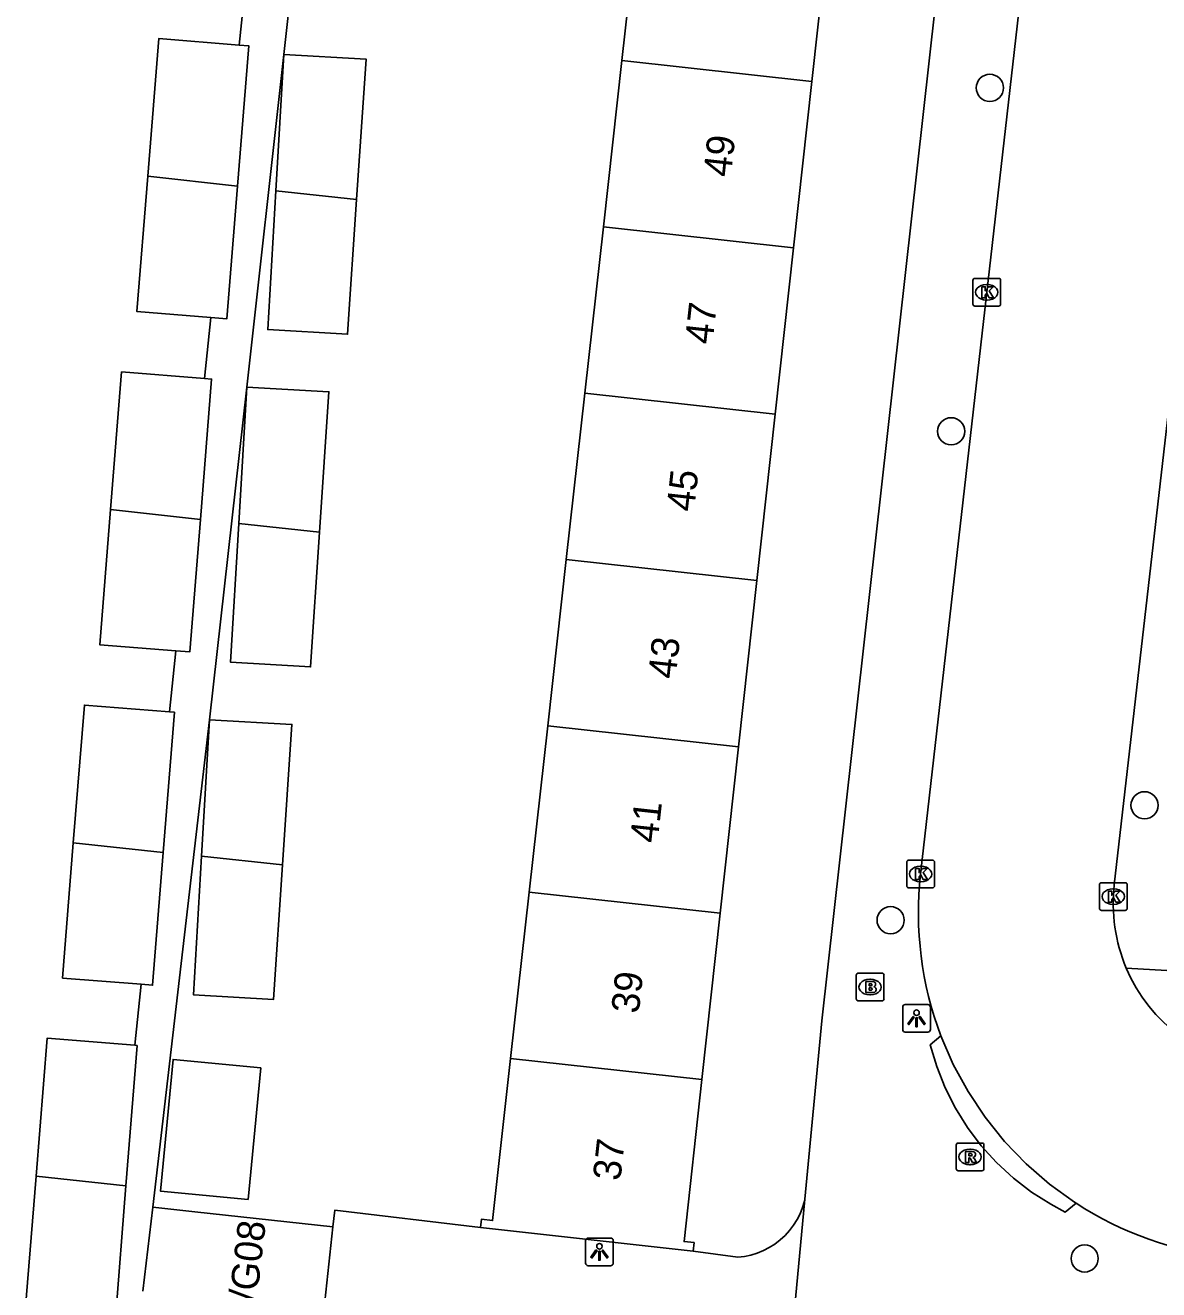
# Model space of a CAD drawing. Extents: x 162026 to 163499, y 387297 to 388169.
# Drawn here: x 162757.89 to 162798.71, y 387406.19 to 387451.75 of the extents above; entities that cross this region are included whole.
import ezdxf

# ---------------------------------------------------------------- set-up
doc = ezdxf.new("R2010")
doc.units = 0
for name, color, linetype in [('IMGEO_Boom', 7, 'Continuous'), ('IMGEO_Brandkraan', 7, 'Continuous'), ('IMGEO_Kolk', 7, 'Continuous'), ('IMGEO_Lichtpunt', 7, 'Continuous'), ('IMGEO_Pand', 7, 'Continuous'), ('IMGEO_Pand_nummerreeks', 7, 'Continuous'), ('IMGEO_Parkeervlak_open', 7, 'Continuous'), ('IMGEO_Rijbaan_lokaal_open', 7, 'Continuous'), ('IMGEO_Rioolput', 7, 'Continuous'), ('IMGEO_Voetpad_open', 7, 'Continuous')]:
    doc.layers.add(name, color=color, linetype=linetype)

msp = doc.modelspace()

# ---------------------------------------------------------------- linework, layer by layer
at = {"layer": 'IMGEO_Boom'}
for centre in [(162792.627, 387449.494), (162791.233, 387437.121), (162798.197, 387423.646), (162789.052, 387419.506), (162796.039, 387407.319)]:
    msp.add_circle(centre, 0.489, dxfattribs=at)
at = {"layer": 'IMGEO_Brandkraan'}
for p, q in [((162787.888, 387417.598), (162788.74, 387417.598)), ((162787.813, 387416.672), (162787.813, 387417.524)), ((162788.301, 387417.378), (162788.326, 387417.378)), ((162788.814, 387417.524), (162788.814, 387416.672)), ((162788.324, 387416.818), (162788.299, 387416.818)), ((162788.74, 387416.598), (162787.888, 387416.598))]:
    msp.add_line(p, q, dxfattribs=at)
for points in [[(162787.888, 387417.598), (162788.74, 387417.598)], [(162787.813, 387416.672), (162787.813, 387417.524)], [(162788.161, 387417.298), (162788.161, 387416.898), (162788.374, 387416.898)], [(162788.392, 387417.298), (162788.161, 387417.298)], [(162788.34, 387417.217), (162788.286, 387417.217), (162788.286, 387417.141)], [(162788.286, 387417.141), (162788.339, 387417.141)], [(162788.814, 387417.524), (162788.814, 387416.672)], [(162788.348, 387417.065), (162788.286, 387417.065), (162788.286, 387416.984)], [(162788.286, 387416.984), (162788.348, 387416.984)], [(162788.74, 387416.598), (162787.888, 387416.598)]]:
    msp.add_lwpolyline(points, dxfattribs=at)
for centre, radius, start, end in [((162787.89, 387417.522), 0.0765, 91.552, 178.448), ((162787.89, 387417.522), 0.0765, 91.552, 178.448), ((162788.738, 387417.522), 0.0765, 1.552, 88.448), ((162788.738, 387417.522), 0.0765, 1.552, 88.448), ((162788.341, 387417.179), 0.0379, 267.8285, 90.9355), ((162788.396, 387417.153), 0.145, 59.4692, 91.5367), ((162788.421, 387417.2), 0.0922, 285.5137, 58.1501), ((162788.426, 387417.008), 0.105, 301.3115, 78.989), ((162787.89, 387416.674), 0.0765, 181.552, 268.448), ((162787.89, 387416.674), 0.0765, 181.552, 268.448), ((162788.349, 387417.024), 0.0404, 269.8759, 90.5077), ((162788.38, 387417.149), 0.251, 268.6676, 293.5347), ((162788.738, 387416.674), 0.0765, 271.552, 358.448), ((162788.738, 387416.674), 0.0765, 271.552, 358.448)]:
    msp.add_arc(centre, radius, start, end, dxfattribs=at)
for centre, major_axis, ratio, start_param, end_param in [((162788.3, 387417.098), (-0.387, 0.002), 0.722429, 4.712389, 7.853982), ((162788.325, 387417.098), (-0.39, 0.002), 0.717154, 1.570796, 4.712389)]:
    msp.add_ellipse(centre, major_axis=major_axis, ratio=ratio, start_param=start_param, end_param=end_param, dxfattribs=at)
at = {"layer": 'IMGEO_Kolk'}
for p, q in [((162792.088, 387442.63), (162792.94, 387442.63)), ((162792.013, 387441.704), (162792.013, 387442.556)), ((162792.501, 387442.41), (162792.526, 387442.41)), ((162793.014, 387442.556), (162793.014, 387441.704)), ((162792.524, 387441.85), (162792.499, 387441.85)), ((162792.94, 387441.63), (162792.088, 387441.63)), ((162789.707, 387421.672), (162790.559, 387421.672)), ((162789.632, 387420.746), (162789.632, 387421.598)), ((162790.12, 387421.452), (162790.145, 387421.452)), ((162790.633, 387421.598), (162790.633, 387420.746)), ((162790.143, 387420.892), (162790.118, 387420.892)), ((162796.571, 387419.931), (162796.571, 387420.783)), ((162796.646, 387420.857), (162797.498, 387420.857)), ((162797.572, 387420.783), (162797.572, 387419.931)), ((162790.559, 387420.672), (162789.707, 387420.672)), ((162797.059, 387420.637), (162797.084, 387420.637)), ((162797.498, 387419.857), (162796.646, 387419.857)), ((162797.082, 387420.077), (162797.057, 387420.077))]:
    msp.add_line(p, q, dxfattribs=at)
for points in [[(162792.088, 387442.63), (162792.94, 387442.63)], [(162792.013, 387441.704), (162792.013, 387442.556)], [(162792.334, 387442.33), (162792.457, 387442.33), (162792.457, 387442.179), (162792.587, 387442.33), (162792.751, 387442.33), (162792.605, 387442.179), (162792.758, 387441.93), (162792.606, 387441.93), (162792.521, 387442.094), (162792.457, 387442.027), (162792.457, 387441.93), (162792.334, 387441.93), (162792.334, 387442.33)], [(162793.014, 387442.556), (162793.014, 387441.704)], [(162792.94, 387441.63), (162792.088, 387441.63)], [(162789.707, 387421.672), (162790.559, 387421.672)], [(162789.632, 387420.746), (162789.632, 387421.598)], [(162789.953, 387421.372), (162790.076, 387421.372), (162790.076, 387421.221), (162790.206, 387421.372), (162790.37, 387421.372), (162790.224, 387421.221), (162790.377, 387420.972), (162790.225, 387420.972), (162790.14, 387421.136), (162790.076, 387421.069), (162790.076, 387420.972), (162789.953, 387420.972), (162789.953, 387421.372)], [(162790.633, 387421.598), (162790.633, 387420.746)], [(162796.571, 387419.931), (162796.571, 387420.783)], [(162796.646, 387420.857), (162797.498, 387420.857)], [(162797.572, 387420.783), (162797.572, 387419.931)], [(162790.559, 387420.672), (162789.707, 387420.672)], [(162796.892, 387420.557), (162797.015, 387420.557), (162797.015, 387420.406), (162797.145, 387420.557), (162797.309, 387420.557), (162797.163, 387420.406), (162797.316, 387420.157), (162797.164, 387420.157), (162797.079, 387420.321), (162797.015, 387420.254), (162797.015, 387420.157), (162796.892, 387420.157), (162796.892, 387420.557)], [(162797.498, 387419.857), (162796.646, 387419.857)]]:
    msp.add_lwpolyline(points, dxfattribs=at)
for centre, start, end in [((162792.09, 387442.554), 91.552, 178.448), ((162792.09, 387442.554), 91.552, 178.448), ((162792.938, 387442.554), 1.552, 88.448), ((162792.938, 387442.554), 1.552, 88.448), ((162792.09, 387441.706), 181.552, 268.448), ((162792.09, 387441.706), 181.552, 268.448), ((162792.938, 387441.706), 271.552, 358.448), ((162792.938, 387441.706), 271.552, 358.448), ((162789.709, 387421.596), 91.552, 178.448), ((162789.709, 387421.596), 91.552, 178.448), ((162790.557, 387421.596), 1.552, 88.448), ((162790.557, 387421.596), 1.552, 88.448), ((162789.709, 387420.748), 181.552, 268.448), ((162789.709, 387420.748), 181.552, 268.448), ((162790.557, 387420.748), 271.552, 358.448), ((162790.557, 387420.748), 271.552, 358.448), ((162796.648, 387420.781), 91.552, 178.448), ((162796.648, 387420.781), 91.552, 178.448), ((162797.496, 387420.781), 1.552, 88.448), ((162797.496, 387420.781), 1.552, 88.448), ((162796.648, 387419.933), 181.552, 268.448), ((162796.648, 387419.933), 181.552, 268.448), ((162797.496, 387419.933), 271.552, 358.448), ((162797.496, 387419.933), 271.552, 358.448)]:
    msp.add_arc(centre, 0.0765, start, end, dxfattribs=at)
for centre, major_axis, ratio, start_param, end_param in [((162792.5, 387442.13), (-0.387, 0.002), 0.722429, 4.712389, 7.853982), ((162792.525, 387442.13), (-0.39, 0.002), 0.717154, 1.570796, 4.712389), ((162790.119, 387421.172), (-0.387, 0.002), 0.722429, 4.712389, 7.853982), ((162790.144, 387421.172), (-0.39, 0.002), 0.717154, 1.570796, 4.712389), ((162797.058, 387420.357), (-0.387, 0.002), 0.722429, 4.712389, 7.853982), ((162797.083, 387420.357), (-0.39, 0.002), 0.717154, 1.570796, 4.712389)]:
    msp.add_ellipse(centre, major_axis=major_axis, ratio=ratio, start_param=start_param, end_param=end_param, dxfattribs=at)
at = {"layer": 'IMGEO_Lichtpunt'}
for p, q in [((162789.487, 387416.374), (162789.487, 387415.567)), ((162789.487, 387416.374), (162789.487, 387415.567)), ((162790.389, 387416.469), (162789.581, 387416.469)), ((162790.389, 387416.469), (162789.581, 387416.469)), ((162790.483, 387415.567), (162790.483, 387416.374)), ((162790.483, 387415.567), (162790.483, 387416.374)), ((162789.581, 387415.473), (162790.389, 387415.473)), ((162789.581, 387415.473), (162790.389, 387415.473)), ((162778.971, 387408.055), (162778.163, 387408.055)), ((162778.971, 387408.055), (162778.163, 387408.055)), ((162778.069, 387407.96), (162778.069, 387407.153)), ((162778.069, 387407.96), (162778.069, 387407.153)), ((162779.065, 387407.153), (162779.065, 387407.96)), ((162779.065, 387407.153), (162779.065, 387407.96)), ((162778.163, 387407.059), (162778.971, 387407.059)), ((162778.163, 387407.059), (162778.971, 387407.059))]:
    msp.add_line(p, q, dxfattribs=at)
for points in [[(162789.861, 387416.038), (162789.9, 387416.01), (162789.712, 387415.748), (162789.674, 387415.775), (162789.861, 387416.038)], [(162789.963, 387415.99), (162790.01, 387415.99), (162790.01, 387415.668), (162789.963, 387415.668), (162789.963, 387415.99)], [(162790.073, 387416.01), (162790.111, 387416.037), (162790.298, 387415.775), (162790.259, 387415.747), (162790.073, 387416.01)], [(162778.443, 387407.624), (162778.482, 387407.596), (162778.294, 387407.334), (162778.256, 387407.361), (162778.443, 387407.624)], [(162778.545, 387407.576), (162778.592, 387407.576), (162778.592, 387407.254), (162778.545, 387407.254), (162778.545, 387407.576)], [(162778.655, 387407.596), (162778.693, 387407.623), (162778.88, 387407.361), (162778.841, 387407.333), (162778.655, 387407.596)]]:
    msp.add_lwpolyline(points, dxfattribs=at)
for centre in [(162789.986, 387416.172), (162778.568, 387407.758)]:
    msp.add_circle(centre, 0.0994, dxfattribs=at)
for centre, start, end in [((162789.581, 387416.374), 90, 180), ((162789.581, 387416.374), 90, 180), ((162790.389, 387416.374), 0, 90), ((162790.389, 387416.374), 0, 90), ((162789.581, 387415.567), 180, 270), ((162789.581, 387415.567), 180, 270), ((162790.389, 387415.567), 270, 0), ((162790.389, 387415.567), 270, 360), ((162778.163, 387407.96), 90, 180), ((162778.163, 387407.96), 90, 180), ((162778.971, 387407.96), 0, 90), ((162778.971, 387407.96), 0, 90), ((162778.163, 387407.153), 180, 270), ((162778.163, 387407.153), 180, 270), ((162778.971, 387407.153), 270, 0), ((162778.971, 387407.153), 270, 360)]:
    msp.add_arc(centre, 0.0946, start, end, dxfattribs=at)
at = {"layer": 'IMGEO_Pand'}
for points in [[(162779.378, 387450.481), (162780.046, 387456.475)], [(162786.875, 387455.722), (162786.216, 387449.728)], [(162762.304, 387446.308), (162762.7, 387451.268), (162765.597, 387451.037)], [(162765.538, 387445.953), (162765.942, 387451.009), (162765.597, 387451.037)], [(162766.916, 387445.787), (162767.203, 387450.7)], [(162767.203, 387450.7), (162770.164, 387450.528), (162769.825, 387445.466)], [(162778.709, 387444.488), (162779.378, 387450.481)], [(162779.378, 387450.481), (162786.216, 387449.728)], [(162786.216, 387449.728), (162785.556, 387443.734)], [(162764.572, 387441.222), (162761.914, 387441.434), (162762.304, 387446.308)], [(162762.304, 387446.308), (162765.538, 387445.953)], [(162764.572, 387441.222), (162765.156, 387441.175), (162765.538, 387445.953)], [(162769.825, 387445.466), (162769.5, 387440.618), (162766.624, 387440.786), (162766.916, 387445.787)], [(162769.825, 387445.466), (162766.916, 387445.787)], [(162778.041, 387438.496), (162778.709, 387444.488)], [(162778.709, 387444.488), (162785.556, 387443.734)], [(162785.556, 387443.734), (162784.897, 387437.741)], [(162760.963, 387434.301), (162761.36, 387439.262), (162764.343, 387439.024)], [(162764.198, 387433.946), (162764.602, 387439.003), (162764.343, 387439.024)], [(162765.58, 387433.802), (162765.867, 387438.715)], [(162765.867, 387438.715), (162768.828, 387438.543), (162768.489, 387433.482)], [(162777.373, 387432.503), (162778.041, 387438.496)], [(162784.897, 387437.741), (162778.041, 387438.496)], [(162784.897, 387437.741), (162784.237, 387431.747)], [(162763.319, 387429.209), (162760.574, 387429.428), (162760.963, 387434.301)], [(162760.963, 387434.301), (162764.198, 387433.946)], [(162763.319, 387429.209), (162763.816, 387429.169), (162764.198, 387433.946)], [(162768.489, 387433.482), (162768.164, 387428.633), (162765.288, 387428.801), (162765.58, 387433.802)], [(162765.58, 387433.802), (162768.489, 387433.482)], [(162776.705, 387426.51), (162777.373, 387432.503)], [(162777.373, 387432.503), (162784.237, 387431.747)], [(162784.237, 387431.747), (162783.577, 387425.753)], [(162759.623, 387422.295), (162760.02, 387427.256), (162763.089, 387427.011)], [(162762.858, 387421.94), (162763.262, 387426.997), (162763.089, 387427.011)], [(162764.244, 387421.816), (162764.531, 387426.729)], [(162764.531, 387426.729), (162767.492, 387426.557), (162767.153, 387421.496)], [(162776.037, 387420.517), (162776.705, 387426.51)], [(162783.577, 387425.753), (162776.705, 387426.51)], [(162783.577, 387425.753), (162782.918, 387419.759)], [(162762.065, 387417.196), (162759.234, 387417.422), (162759.623, 387422.295)], [(162762.858, 387421.94), (162759.623, 387422.295)], [(162762.065, 387417.196), (162762.476, 387417.163), (162762.858, 387421.94)], [(162767.153, 387421.496), (162766.828, 387416.647), (162763.952, 387416.815), (162764.244, 387421.816)], [(162767.153, 387421.496), (162764.244, 387421.816)], [(162775.369, 387414.525), (162776.037, 387420.517)], [(162776.037, 387420.517), (162782.918, 387419.759)], [(162782.918, 387419.759), (162782.258, 387413.766)], [(162758.283, 387410.288), (162758.68, 387415.25), (162761.836, 387414.998)], [(162761.518, 387409.933), (162761.922, 387414.991), (162761.836, 387414.998)], [(162766.371, 387414.189), (162765.916, 387409.444), (162762.76, 387409.747), (162763.215, 387414.492), (162766.371, 387414.189)], [(162774.287, 387408.43), (162774.32, 387408.729), (162774.718, 387408.686), (162775.272, 387413.656), (162775.369, 387414.525)], [(162775.369, 387414.525), (162782.258, 387413.766)], [(162782.258, 387413.766), (162781.616, 387407.928), (162781.973, 387407.889), (162781.94, 387407.587)], [(162760.811, 387405.183), (162757.894, 387405.416), (162758.283, 387410.288)], [(162761.518, 387409.933), (162758.283, 387410.288)], [(162760.811, 387405.183), (162761.136, 387405.157), (162761.518, 387409.933)], [(162762.489, 387409.168), (162762.128, 387406.146)], [(162762.489, 387409.168), (162764.002, 387409.002), (162768.972, 387408.457)], [(162768.64, 387405.431), (162768.972, 387408.457)], [(162774.287, 387408.43), (162781.94, 387407.587)]]:
    msp.add_lwpolyline(points, dxfattribs=at)
at = {"layer": 'IMGEO_Parkeervlak_open'}
for points in [[(162781.94, 387407.587), (162783.549, 387407.362), (162783.787, 387407.39), (162784.021, 387407.44), (162784.249, 387407.51), (162784.471, 387407.601), (162784.684, 387407.711), (162784.885, 387407.839), (162785.075, 387407.985), (162785.251, 387408.147), (162785.412, 387408.325), (162785.556, 387408.516), (162785.682, 387408.719), (162785.79, 387408.932), (162785.878, 387409.155), (162785.947, 387409.384), (162785.963, 387409.454)], [(162768.972, 387408.457), (162769.043, 387409.061), (162774.287, 387408.43)]]:
    msp.add_lwpolyline(points, dxfattribs=at)
at = {"layer": 'IMGEO_Rijbaan_lokaal_open'}
for points in [[(162790.133, 387421.167), (162795.145, 387465.216), (162797.238, 387482.316)], [(162797.104, 387420.785), (162801.569, 387459.745)], [(162790.865, 387415.336), (162791.307, 387414.312), (162791.839, 387413.332), (162792.457, 387412.404), (162793.155, 387411.534), (162793.928, 387410.73), (162794.769, 387409.998), (162795.673, 387409.345), (162795.729, 387409.308)]]:
    msp.add_lwpolyline(points, dxfattribs=at)
for centre, radius, start, end in [((162802.539, 387419.763), 12.485, 173.5427, 200.7678), ((162803.061, 387420.114), 5.995, 173.5713, 202.8812), ((162803.051, 387420.117), 5.987, 202.9446, 263.6188), ((162802.511, 387419.743), 12.445, 236.9799, 263.9594)]:
    msp.add_arc(centre, radius, start, end, dxfattribs=at)
at = {"layer": 'IMGEO_Rioolput'}
for p, q in [((162791.412, 387410.552), (162791.412, 387411.404)), ((162791.487, 387411.478), (162792.339, 387411.478)), ((162791.9, 387411.258), (162791.925, 387411.258)), ((162792.413, 387411.404), (162792.413, 387410.552)), ((162792.339, 387410.478), (162791.487, 387410.478)), ((162791.923, 387410.698), (162791.898, 387410.698))]:
    msp.add_line(p, q, dxfattribs=at)
for points in [[(162791.412, 387410.552), (162791.412, 387411.404)], [(162791.487, 387411.478), (162792.339, 387411.478)], [(162792.001, 387411.176), (162791.749, 387411.178), (162791.749, 387410.778)], [(162792.413, 387411.404), (162792.413, 387410.552)], [(162791.749, 387410.778), (162791.873, 387410.778), (162791.873, 387410.94), (162791.884, 387410.94)], [(162791.927, 387411.097), (162791.873, 387411.097), (162791.873, 387411.016)], [(162791.873, 387411.016), (162791.925, 387411.016)], [(162791.931, 387410.911), (162792.002, 387410.778), (162792.142, 387410.778), (162792.077, 387410.904)], [(162792.339, 387410.478), (162791.487, 387410.478)]]:
    msp.add_lwpolyline(points, dxfattribs=at)
for centre, radius, start, end in [((162791.489, 387411.402), 0.0765, 91.552, 178.448), ((162791.489, 387411.402), 0.0765, 91.552, 178.448), ((162792, 387411.066), 0.109, 350.3612, 89.416), ((162792.337, 387411.402), 0.0765, 1.552, 88.448), ((162792.337, 387411.402), 0.0765, 1.552, 88.448), ((162791.883, 387410.887), 0.0533, 26.0293, 88.6989), ((162791.909, 387411.205), 0.19, 274.7715, 282.9687), ((162791.933, 387411.001), 0.0964, 77.0061, 93.1865), ((162791.947, 387411.058), 0.0378, 276.6634, 79.6772), ((162791.998, 387411.066), 0.112, 277.5842, 350.9817), ((162791.982, 387410.851), 0.108, 29.5134, 73.7905), ((162791.489, 387410.554), 0.0765, 181.552, 268.448), ((162791.489, 387410.554), 0.0765, 181.552, 268.448), ((162792.337, 387410.554), 0.0765, 271.552, 358.448), ((162792.337, 387410.554), 0.0765, 271.552, 358.448)]:
    msp.add_arc(centre, radius, start, end, dxfattribs=at)
for centre, major_axis, ratio, start_param, end_param in [((162791.899, 387410.978), (-0.387, 0.002), 0.722429, 4.712389, 7.853982), ((162791.924, 387410.978), (-0.39, 0.002), 0.717154, 1.570796, 4.712389)]:
    msp.add_ellipse(centre, major_axis=major_axis, ratio=ratio, start_param=start_param, end_param=end_param, dxfattribs=at)
at = {"layer": 'IMGEO_Voetpad_open'}
for points in [[(162768.54, 387462.687), (162767.203, 387450.7)], [(162791.7, 387461.387), (162790.875, 387454.347), (162786.571, 387415.884), (162785.963, 387409.454)], [(162765.597, 387451.037), (162765.826, 387453.232)], [(162767.203, 387450.7), (162765.867, 387438.715)], [(162764.343, 387439.024), (162764.572, 387441.222)], [(162765.867, 387438.715), (162764.531, 387426.729)], [(162763.089, 387427.011), (162763.319, 387429.209)], [(162764.531, 387426.729), (162762.489, 387409.168)], [(162800.886, 387417.58), (162797.538, 387417.783)], [(162761.836, 387414.998), (162762.065, 387417.196)], [(162795.729, 387409.308), (162795.343, 387408.992), (162794.819, 387409.271), (162794.125, 387409.712), (162793.474, 387410.214), (162792.869, 387410.771), (162792.317, 387411.38), (162791.822, 387412.036), (162791.387, 387412.734), (162791.017, 387413.468), (162790.713, 387414.232), (162790.479, 387415.02), (162790.865, 387415.336)], [(162785.963, 387409.454), (162785.515, 387404.713)]]:
    msp.add_lwpolyline(points, dxfattribs=at)

# ---------------------------------------------------------------- texts
at = {"layer": 'IMGEO_Pand_nummerreeks'}
for s, rotation, p in [('49', 83.7204, (162783.298, 387446.256)), ('47', 83.7204, (162782.635, 387440.229)), ('45', 83.7204, (162781.972, 387434.202)), ('43', 83.7204, (162781.308, 387428.175)), ('41', 83.7204, (162780.658, 387422.261)), ('39', 83.7204, (162779.982, 387416.121)), ('37', 83.7204, (162779.319, 387410.094)), ('35/G08', 83.3809, (162766.054, 387404.271))]:
    msp.add_text(s, height=1, rotation=rotation, dxfattribs=at).set_placement(p)

doc.saveas('drawing.dxf')
